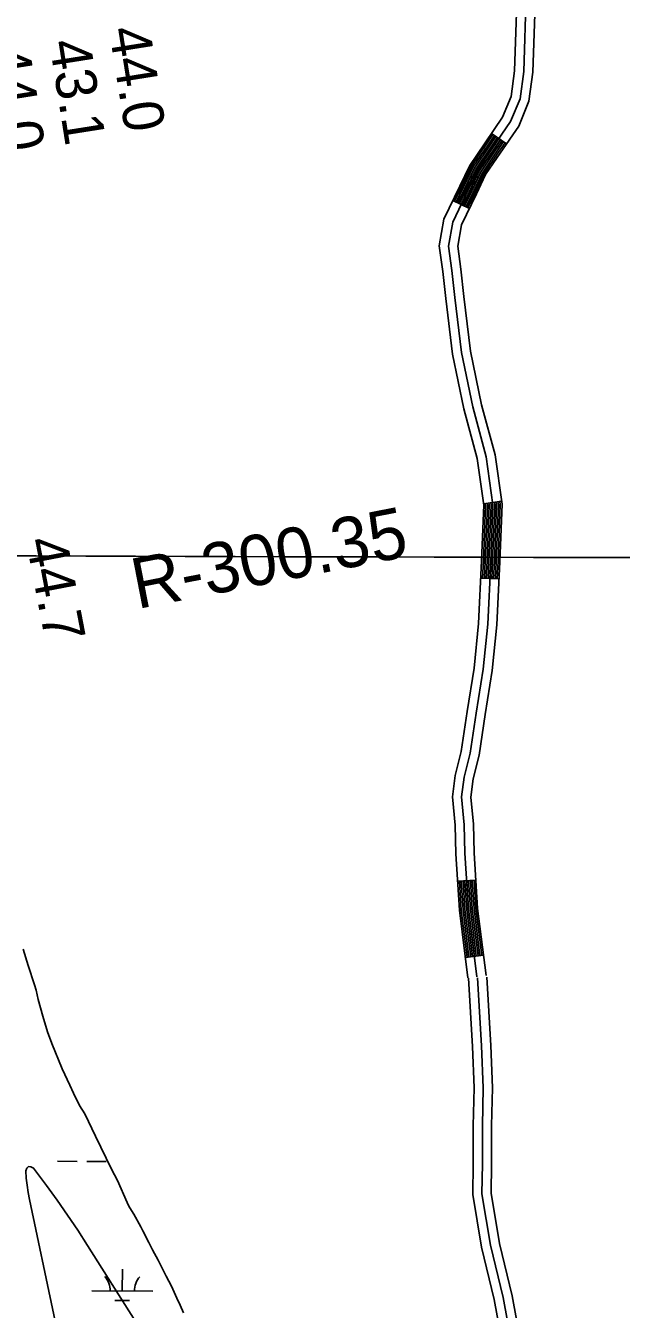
# Model space of a CAD drawing. Extents: x 3161665 to 3199565, y 885729 to 911164.
# Drawn here: x 3179675 to 3180653, y 895980 to 898087 of the extents above; entities that cross this region are included whole.
import ezdxf

# ---------------------------------------------------------------- set-up
doc = ezdxf.new("R2010")
doc.units = 0
for name, color, linetype in [('V-GRID-MAJR', 7, 'Continuous'), ('V-RIVR-RANG', 7, 'Continuous'), ('V-RIVR-RANG-IDEN', 7, 'Continuous'), ('V-ROAD-CNTR', 7, 'Continuous'), ('V-TOPO-MAJR', 7, 'Continuous'), ('V-WETL-SWMP', 7, 'Continuous')]:
    doc.layers.add(name, color=color, linetype=linetype)

msp = doc.modelspace()

# ---------------------------------------------------------------- linework, layer by layer
at = {"layer": 'V-GRID-MAJR'}
msp.add_spline([(3165896.843, 897258.21), (3171121.2120000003, 897241.873), (3176345.5840000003, 897226.295), (3181569.957, 897211.478), (3186794.333, 897197.42), (3192018.711, 897184.122), (3197243.091, 897171.584), (3197243.092, 897171.584)], degree=3, dxfattribs=at)
at = {"layer": 'V-ROAD-CNTR'}
for p, q in [((3180464.325034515, 897893.6361850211), (3180439.585083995, 897910.6061510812)), ((3180403.446156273, 897787.4983972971), (3180376.404210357, 897800.489371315)), ((3180456.2060507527, 897306.6543589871), (3180426.4891101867, 897302.5383672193)), ((3180452.0020591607, 897179.0036142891), (3180422.037119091, 897180.4576113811)), ((3180413.9521352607, 896684.590603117), (3180384.0151951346, 896682.658606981)), ((3180426.535110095, 896561.1748499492), (3180396.765169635, 896557.465857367))]:
    msp.add_line(p, q, dxfattribs=at)
for points in [[(3180481.626999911, 898140.5426912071), (3180477.465008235, 898013.3439456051), (3180471.8300195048, 897971.3520295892), (3180457.706047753, 897937.0230982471), (3180429.019105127, 897895.2011818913), (3180403.943155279, 897857.9462564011), (3180387.771187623, 897824.1503239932), (3180361.576240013, 897769.6234330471), (3180353.948255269, 897725.7275208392), (3180359.8302435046, 897683.788604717), (3180364.5062341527, 897639.5216932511), (3180375.5282121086, 897548.2298758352), (3180394.3121745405, 897458.204055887), (3180416.231130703, 897376.590219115)], [(3180496.6039699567, 898139.593693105), (3180492.4319783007, 898012.097948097), (3180486.438990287, 897967.4370374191), (3180470.974021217, 897929.848112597), (3180441.4260803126, 897886.7711987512), (3180417.0001291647, 897850.4812713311), (3180401.2971605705, 897817.6653369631), (3180375.9982111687, 897765.004442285), (3180369.130224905, 897725.4795213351), (3180374.7202137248, 897685.6186010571), (3180379.4112043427, 897641.2086898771), (3180390.343182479, 897550.6648709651), (3180408.909145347, 897461.684048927), (3180430.9611012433, 897379.5762131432)], [(3180511.580940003, 898138.644695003), (3180507.3989483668, 898010.8519505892), (3180501.047961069, 897963.522045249), (3180484.241994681, 897922.6731269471), (3180453.8330554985, 897878.3412156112), (3180430.057103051, 897843.0162862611), (3180414.823133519, 897811.1803499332), (3180390.420182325, 897760.3854515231), (3180384.312194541, 897725.231521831), (3180389.610183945, 897687.4485973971), (3180394.3161745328, 897642.8956865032), (3180405.158152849, 897553.0998660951), (3180423.5061161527, 897465.1640419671), (3180445.6910717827, 897382.5622071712)], [(3180442.061079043, 897908.9111544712), (3180431.5011001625, 897893.5151852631), (3180406.555150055, 897856.453259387), (3180390.476182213, 897822.8533265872), (3180379.1092049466, 897799.192373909)], [(3180444.535074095, 897907.214157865), (3180433.9820952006, 897891.8291886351), (3180409.1661448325, 897854.9602623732), (3180393.182176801, 897821.5563291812), (3180381.814199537, 897797.8933765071)], [(3180447.0090691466, 897905.5171612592), (3180436.4630902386, 897890.1431920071), (3180411.7771396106, 897853.4672653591), (3180395.8871713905, 897820.2593317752), (3180384.518194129, 897796.5943791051)], [(3180449.4830641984, 897903.8201646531), (3180438.945085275, 897888.4571953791), (3180414.389134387, 897851.9742683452), (3180398.592165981, 897818.9623343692), (3180387.222188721, 897795.2953817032)], [(3180451.9570592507, 897902.1231680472), (3180441.4260803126, 897886.7711987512), (3180417.0001291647, 897850.4812713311), (3180401.2971605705, 897817.6653369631), (3180389.926183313, 897793.9963843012)], [(3180454.431054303, 897900.4261714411), (3180443.9070753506, 897885.0852021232), (3180419.611123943, 897848.988274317), (3180404.002155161, 897816.3683395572), (3180392.630177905, 897792.697386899)], [(3180456.905049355, 897898.7291748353), (3180446.389070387, 897883.3992054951), (3180422.2231187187, 897847.4952773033), (3180406.7071497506, 897815.0713421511), (3180395.334172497, 897791.3983894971)], [(3180459.379044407, 897897.0321782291), (3180448.870065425, 897881.7132088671), (3180424.834113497, 897846.0022802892), (3180409.4121443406, 897813.7743447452), (3180398.0381670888, 897790.0993920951)], [(3180461.853039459, 897895.335181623), (3180451.351060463, 897880.0272122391), (3180427.4451082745, 897844.5092832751), (3180412.118138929, 897812.4773473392), (3180400.743161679, 897788.8003946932)], [(3180416.231130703, 897376.590219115), (3180426.827109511, 897300.0993720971), (3180423.4041163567, 897208.603555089), (3180418.428126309, 897106.0937601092), (3180410.9471412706, 897032.7769067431), (3180399.610163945, 896961.157049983), (3180389.9381832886, 896895.6531809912), (3180380.2822026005, 896856.3812595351), (3180375.4102123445, 896821.4273294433), (3180379.9952031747, 896774.663422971), (3180381.094200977, 896727.9035164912), (3180387.0761890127, 896635.232701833), (3180400.9261613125, 896524.066924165)], [(3180430.9611012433, 897379.5762131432), (3180441.8660794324, 897300.8533705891), (3180438.390086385, 897207.9595563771), (3180433.391096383, 897104.967762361), (3180425.827111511, 897030.8419106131), (3180414.438134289, 896958.8890545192), (3180404.674153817, 896892.7601867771), (3180395.0321731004, 896853.547265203), (3180390.5121821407, 896821.119330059), (3180394.978173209, 896775.5724211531), (3180396.083170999, 896728.5635151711), (3180402.016159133, 896636.6446990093), (3180415.8111315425, 896525.9209204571)], [(3180445.6910717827, 897382.5622071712), (3180456.905049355, 897301.607369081), (3180453.3760564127, 897207.3155576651), (3180448.3540664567, 897103.8417646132), (3180440.707081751, 897028.906914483), (3180429.266104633, 896956.6210590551), (3180419.4101243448, 896889.867192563), (3180409.7821436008, 896850.7132708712), (3180405.6141519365, 896820.8113306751), (3180409.961143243, 896776.4814193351), (3180411.072141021, 896729.2235138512), (3180416.956129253, 896638.0566961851), (3180430.696101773, 896527.774916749)], [(3180429.461104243, 897302.9523663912), (3180429.8351034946, 897300.2493717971), (3180426.401110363, 897208.4745553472), (3180425.034113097, 897180.315611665)], [(3180432.432098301, 897303.3643655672), (3180432.843097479, 897300.400371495), (3180429.3981043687, 897208.3455556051), (3180428.031107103, 897180.169611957)], [(3180435.4040923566, 897303.776364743), (3180435.8510914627, 897300.5513711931), (3180432.3950983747, 897208.217555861), (3180431.0271011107, 897180.024612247)], [(3180438.375086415, 897304.1873639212), (3180438.858085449, 897300.7023708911), (3180435.3930923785, 897208.0885561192), (3180434.0240951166, 897179.878612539)], [(3180441.347080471, 897304.5993630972), (3180441.8660794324, 897300.8533705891), (3180438.390086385, 897207.9595563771), (3180437.020089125, 897179.7336128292)], [(3180444.319074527, 897305.0113622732), (3180444.874073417, 897301.0043702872), (3180441.387080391, 897207.8305566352), (3180440.016083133, 897179.5886131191)], [(3180447.290068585, 897305.4223614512), (3180447.881067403, 897301.1553699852), (3180444.3850743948, 897207.7015568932), (3180443.013077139, 897179.4426134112)], [(3180450.262062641, 897305.8343606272), (3180450.8890613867, 897301.306369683), (3180447.3820684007, 897207.5735571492), (3180446.009071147, 897179.2976137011)], [(3180453.233056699, 897306.2463598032), (3180453.8970553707, 897301.4573693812), (3180450.3790624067, 897207.4445574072), (3180449.0060651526, 897179.1516139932)], [(3180387.008189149, 896682.8546065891), (3180390.064183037, 896635.515701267), (3180399.741163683, 896557.8398566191)], [(3180390.0021831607, 896683.0476062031), (3180393.052177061, 896635.7977007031), (3180402.7181577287, 896558.2108558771)], [(3180392.9951771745, 896683.2406058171), (3180396.040171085, 896636.0797001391), (3180405.695151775, 896558.5818551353)], [(3180395.9891711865, 896683.4346054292), (3180399.0281651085, 896636.362699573), (3180408.6721458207, 896558.952854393)], [(3180398.983165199, 896683.6276050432), (3180402.016159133, 896636.6446990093), (3180411.6491398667, 896559.3238536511)], [(3180401.977159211, 896683.8206046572), (3180405.0041531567, 896636.9266984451), (3180414.626133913, 896559.6948529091)], [(3180404.971153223, 896684.0146042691), (3180407.9921471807, 896637.2096978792), (3180417.6031279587, 896560.0658521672)], [(3180407.9641472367, 896684.207603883), (3180410.980141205, 896637.4916973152), (3180420.5801220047, 896560.4368514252)], [(3180410.9581412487, 896684.400603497), (3180413.968135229, 896637.7736967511), (3180423.5571160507, 896560.8078506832)], [(3180933.2310967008, 894493.6719849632), (3180885.031193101, 894517.2769377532), (3180701.8935593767, 894799.3533735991), (3180544.240874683, 895040.5468912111), (3180510.349942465, 895103.507765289), (3180508.267946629, 895144.2616837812), (3180530.1279029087, 895229.8625125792), (3180556.192850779, 895302.9473664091), (3180559.625843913, 895363.6202450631), (3180557.614847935, 895424.0991241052), (3180545.067873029, 895481.1190100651), (3180519.139924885, 895584.6678029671), (3180495.642971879, 895731.8765085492), (3180466.4870301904, 895873.8412246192), (3180444.2140747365, 895995.9789803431), (3180423.4311163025, 896082.2048078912), (3180408.8251455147, 896168.179635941), (3180409.7481436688, 896218.7585347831), (3180409.8161435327, 896281.3314096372), (3180411.0201411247, 896343.3602855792), (3180408.3621464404, 896411.6211490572), (3180401.870159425, 896523.3909255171)], [(3180416.8451294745, 896524.2609237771), (3180423.3451164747, 896412.3481476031), (3180426.0261111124, 896343.5062852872), (3180424.816113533, 896281.177409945), (3180424.748113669, 896218.613535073), (3180423.848115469, 896169.3086336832), (3180438.133086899, 896085.221801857), (3180458.895045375, 895999.083974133), (3180481.214000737, 895876.696218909), (3180510.402942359, 895734.568503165), (3180533.849895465, 895587.6777969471), (3180559.6708438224, 895484.5530031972), (3180572.5608180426, 895425.9761203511), (3180574.6398138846, 895363.4452454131), (3180571.046821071, 895299.9433724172), (3180544.4898741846, 895225.478521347), (3180523.364916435, 895142.7546867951), (3180525.1579128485, 895107.644757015), (3180557.1458488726, 895048.2188758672), (3180714.4615342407, 894807.5413572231), (3180895.353172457, 894528.923914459), (3180947.430068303, 894503.4199654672), (3180964.9110333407, 894492.4339874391)], [(3180963.3020365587, 894511.1619499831), (3180954.740053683, 894516.5419392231), (3180905.675151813, 894540.570891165), (3180727.029509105, 894815.729340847), (3180570.050823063, 895055.890860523), (3180539.9658832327, 895111.7817487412), (3180538.461886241, 895141.2476898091), (3180558.851845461, 895221.0945301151), (3180585.900791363, 895296.9393784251), (3180589.653783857, 895363.2702457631), (3180587.506788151, 895427.8531165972), (3180574.2738146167, 895487.986996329), (3180548.559866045, 895590.6877909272), (3180525.162912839, 895737.2604977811), (3180495.9409712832, 895879.5512131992), (3180473.5760160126, 896002.1889679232), (3180452.8350574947, 896088.2387958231), (3180438.8710854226, 896170.4376314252), (3180439.7480836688, 896218.4685353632), (3180439.8160835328, 896281.0234102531), (3180441.0320811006, 896343.6522849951), (3180438.328086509, 896413.0751461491), (3180431.8200995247, 896525.1309220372)]]:
    msp.add_lwpolyline(points, dxfattribs=at)
at = {"layer": 'V-TOPO-MAJR'}
msp.add_lwpolyline([(3180089.424607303, 895589.7809920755), (3179777.052694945, 896084.7436170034), (3179760.8771543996, 896109.7569513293), (3179744.339191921, 896134.5224282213), (3179727.2575965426, 896158.9161189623), (3179709.8135792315, 896183.0619522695), (3179688.5357009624, 896211.8386589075), (3179684.0930586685, 896214.0471240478), (3179680.338857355, 896214.3315755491), (3179677.6173175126, 896211.7300065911), (3179675.584218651, 896207.2044239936), (3179676.464808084, 896195.3521858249), (3179677.7156563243, 896183.5480401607), (3179679.5218927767, 896171.8160332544), (3179681.6983880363, 896160.1321188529), (3179801.4412192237, 895592.1607927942)], dxfattribs=at)
at = {"layer": 'V-WETL-SWMP'}
for p, q in [((3179727.6819604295, 896222.9233250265), (3179759.6818335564, 896222.8348946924)), ((3179775.6817701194, 896222.7906795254), (3179807.6816432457, 896222.7022491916)), ((3179833.938039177, 896010.0248829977), (3179834.0375195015, 896046.024744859)), ((3179783.9382374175, 896010.1630553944), (3179883.937840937, 896009.8867106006)), ((3179821.8954456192, 895994.6271035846), (3179845.8953504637, 895994.5607808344))]:
    msp.add_line(p, q, dxfattribs=at)
for points in [[(3179671.310000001, 896571.2059999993), (3179679.5360000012, 896544.5729999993), (3179689.667000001, 896512.7409999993), (3179692.8400000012, 896503.6439999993), (3179695.969000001, 896488.7149999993), (3179703.542000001, 896461.4389999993), (3179711.125000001, 896435.4589999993), (3179718.113000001, 896416.6119999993), (3179735.300000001, 896375.0059999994)], [(3179735.300000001, 896375.0059999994), (3179748.058000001, 896347.6909999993), (3179753.793000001, 896334.6869999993), (3179764.012000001, 896314.5199999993), (3179772.335000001, 896300.8479999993), (3179790.209000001, 896264.4209999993), (3179816.372000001, 896209.7859999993), (3179825.957000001, 896191.5679999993), (3179841.887000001, 896155.1569999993), (3179843.802000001, 896151.2539999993), (3179846.361000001, 896146.6979999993), (3179852.764000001, 896136.2809999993), (3179864.273000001, 896115.4559999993), (3179867.4650000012, 896108.9509999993), (3179877.689000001, 896089.4319999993), (3179883.434000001, 896077.7239999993), (3179893.029000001, 896060.8019999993), (3179905.791000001, 896034.1349999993), (3179914.743000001, 896017.8659999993), (3179923.670000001, 895998.3569999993), (3179928.767000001, 895986.6529999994), (3179934.508000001, 895974.2969999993)]]:
    msp.add_lwpolyline(points, dxfattribs=at)
for centre, radius, start, end in [((3179778.6966341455, 896010.6523453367), 35.24628790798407, 359.069845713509, 40.613504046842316), ((3179889.1820682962, 896010.347023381), 35.24628790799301, 139.06984290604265, 180.61350123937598)]:
    msp.add_arc(centre, radius, start, end, dxfattribs=at)

# ---------------------------------------------------------------- texts
at = {"layer": 'V-RIVR-RANG'}
for s, height, rotation, p in [('44.0', 67.00000000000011, 279.0183257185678, (3179811.8929039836, 898081.5880076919)), ('44.0', 67.00000000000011, 279.0183257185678, (3179614.442903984, 898049.7540076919)), ('43.1', 67.00000000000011, 279.0183257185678, (3179713.9948547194, 898060.4606326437)), ('44.7', 66.99999999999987, 280.8983257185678, (3179675.6418261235, 897242.3961921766))]:
    msp.add_text(s, height=height, rotation=rotation, dxfattribs=at).set_placement(p)
at = {"layer": 'V-RIVR-RANG-IDEN'}
msp.add_text('R-300.35', height=82.99999799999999, rotation=11.040939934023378, dxfattribs=at).set_placement((3179858.3200000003, 897129.431))

doc.saveas('drawing.dxf')
